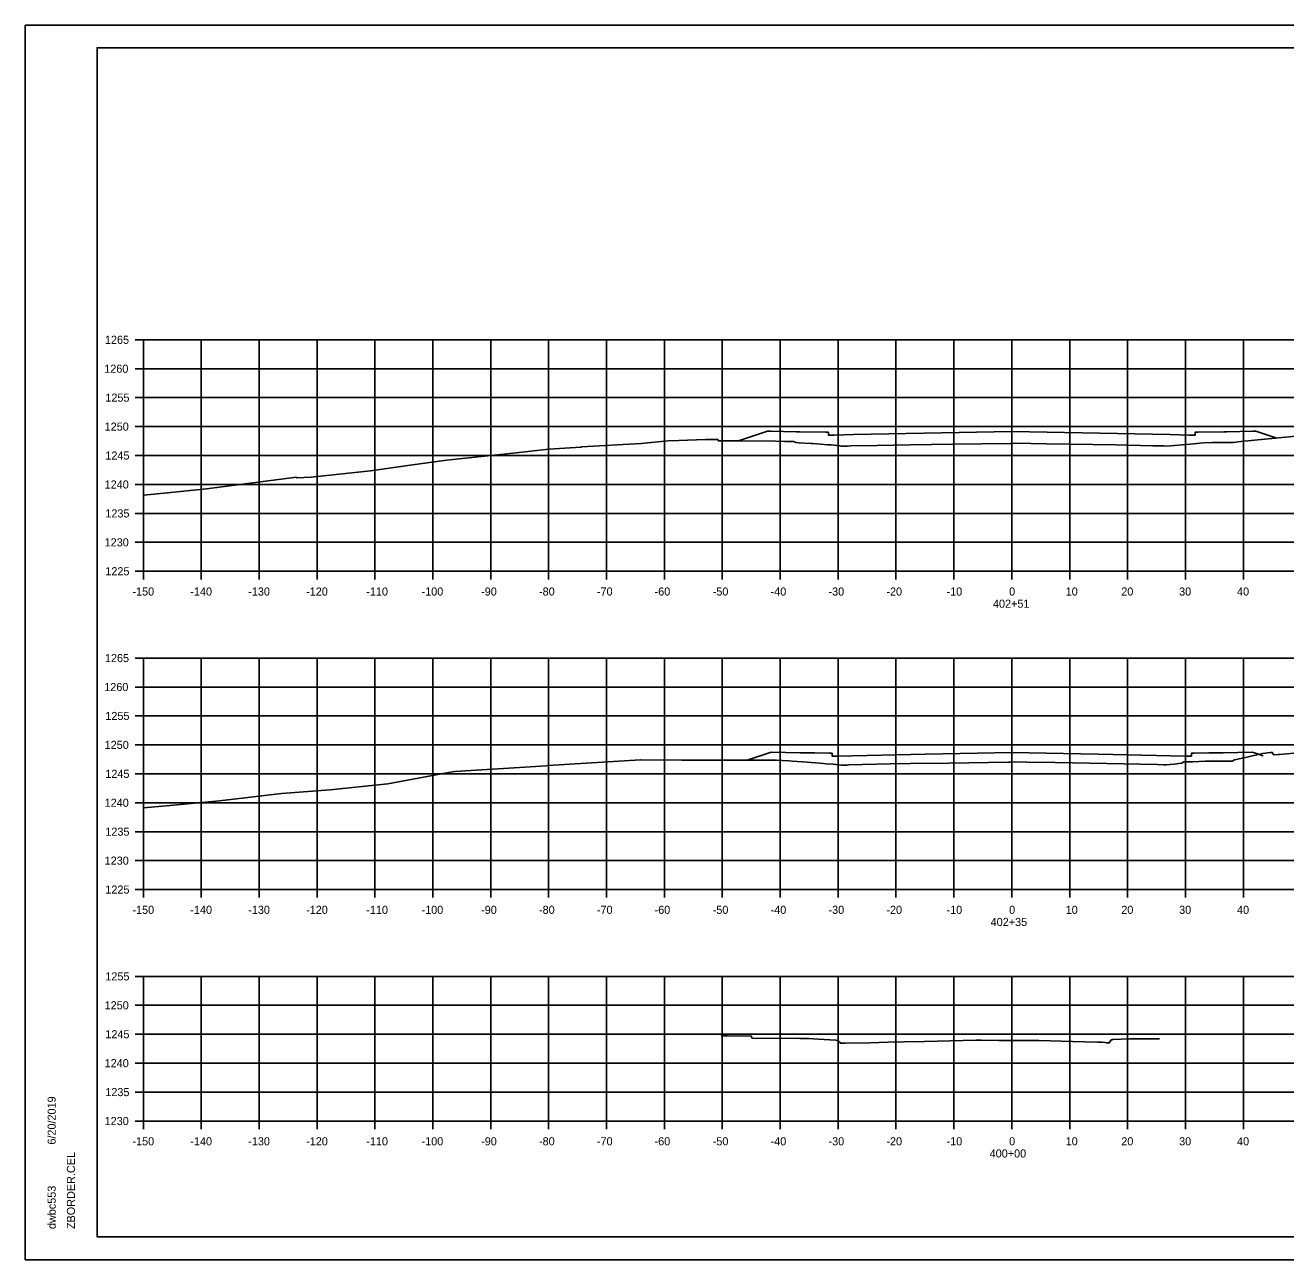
# Model space of a CAD drawing. Extents: x -70 to 701944, y -4 to 666871.
# Drawn here: x 681235.7 to 681453.4, y 651851.9 to 652065.2 of the extents above; entities that cross this region are included whole.
import ezdxf

# ---------------------------------------------------------------- set-up
doc = ezdxf.new("R2010")
doc.units = 0
for name, color, linetype in [('R_Axis', 7, 'Continuous'), ('R_Axis Annot', 7, 'Continuous'), ('R_Border', 7, 'Continuous'), ('R_Exist Surface', 7, 'Continuous'), ('R_Fin Surface', 7, 'Continuous'), ('R_Grid', 7, 'Continuous'), ('R_No Plot', 7, 'Continuous')]:
    doc.layers.add(name, color=color, linetype=linetype)

msp = doc.modelspace()

# ---------------------------------------------------------------- linework, layer by layer
at = {"layer": 'R_Axis'}
for p, q in [((681254.69, 652010.86), (681256.09, 652010.86)), ((681256.09, 651970.86), (681256.09, 652010.86)), ((681254.69, 652005.86), (681256.09, 652005.86)), ((681254.69, 652000.86), (681256.09, 652000.86)), ((681254.69, 651995.86), (681256.09, 651995.86)), ((681254.69, 651990.86), (681256.09, 651990.86)), ((681254.69, 651985.86), (681256.09, 651985.86)), ((681254.69, 651980.86), (681256.09, 651980.86)), ((681254.69, 651975.86), (681256.09, 651975.86)), ((681254.69, 651970.86), (681256.09, 651970.86)), ((681256.09, 651970.86), (681556.09, 651970.86)), ((681256.09, 651969.46), (681256.09, 651970.86)), ((681266.09, 651969.46), (681266.09, 651970.86)), ((681276.09, 651969.46), (681276.09, 651970.86)), ((681286.09, 651969.46), (681286.09, 651970.86)), ((681296.09, 651969.46), (681296.09, 651970.86)), ((681306.09, 651969.46), (681306.09, 651970.86)), ((681316.09, 651969.46), (681316.09, 651970.86)), ((681326.09, 651969.46), (681326.09, 651970.86)), ((681336.09, 651969.46), (681336.09, 651970.86)), ((681346.09, 651969.46), (681346.09, 651970.86)), ((681356.09, 651969.46), (681356.09, 651970.86)), ((681366.09, 651969.46), (681366.09, 651970.86)), ((681376.09, 651969.46), (681376.09, 651970.86)), ((681386.09, 651969.46), (681386.09, 651970.86)), ((681396.09, 651969.46), (681396.09, 651970.86)), ((681406.09, 651969.46), (681406.09, 651970.86)), ((681416.09, 651969.46), (681416.09, 651970.86)), ((681426.09, 651969.46), (681426.09, 651970.86)), ((681436.09, 651969.46), (681436.09, 651970.86)), ((681446.09, 651969.46), (681446.09, 651970.86)), ((681254.69, 651955.86), (681256.09, 651955.86)), ((681256.09, 651915.86), (681256.09, 651955.86)), ((681254.69, 651950.86), (681256.09, 651950.86)), ((681254.69, 651945.86), (681256.09, 651945.86)), ((681254.69, 651940.86), (681256.09, 651940.86)), ((681254.69, 651935.86), (681256.09, 651935.86)), ((681254.69, 651930.86), (681256.09, 651930.86)), ((681254.69, 651925.86), (681256.09, 651925.86)), ((681254.69, 651920.86), (681256.09, 651920.86)), ((681254.69, 651915.86), (681256.09, 651915.86)), ((681256.09, 651915.86), (681556.09, 651915.86)), ((681256.09, 651914.46), (681256.09, 651915.86)), ((681266.09, 651914.46), (681266.09, 651915.86)), ((681276.09, 651914.46), (681276.09, 651915.86)), ((681286.09, 651914.46), (681286.09, 651915.86)), ((681296.09, 651914.46), (681296.09, 651915.86)), ((681306.09, 651914.46), (681306.09, 651915.86)), ((681316.09, 651914.46), (681316.09, 651915.86)), ((681326.09, 651914.46), (681326.09, 651915.86)), ((681336.09, 651914.46), (681336.09, 651915.86)), ((681346.09, 651914.46), (681346.09, 651915.86)), ((681356.09, 651914.46), (681356.09, 651915.86)), ((681366.09, 651914.46), (681366.09, 651915.86)), ((681376.09, 651914.46), (681376.09, 651915.86)), ((681386.09, 651914.46), (681386.09, 651915.86)), ((681396.09, 651914.46), (681396.09, 651915.86)), ((681406.09, 651914.46), (681406.09, 651915.86)), ((681416.09, 651914.46), (681416.09, 651915.86)), ((681426.09, 651914.46), (681426.09, 651915.86)), ((681436.09, 651914.46), (681436.09, 651915.86)), ((681446.09, 651914.46), (681446.09, 651915.86)), ((681254.69, 651900.86), (681256.09, 651900.86)), ((681256.09, 651875.86), (681256.09, 651900.86)), ((681254.69, 651895.86), (681256.09, 651895.86)), ((681254.69, 651890.86), (681256.09, 651890.86)), ((681254.69, 651885.86), (681256.09, 651885.86)), ((681254.69, 651880.86), (681256.09, 651880.86)), ((681254.69, 651875.86), (681256.09, 651875.86)), ((681256.09, 651875.86), (681556.09, 651875.86)), ((681256.09, 651874.46), (681256.09, 651875.86)), ((681266.09, 651874.46), (681266.09, 651875.86)), ((681276.09, 651874.46), (681276.09, 651875.86)), ((681286.09, 651874.46), (681286.09, 651875.86)), ((681296.09, 651874.46), (681296.09, 651875.86)), ((681306.09, 651874.46), (681306.09, 651875.86)), ((681316.09, 651874.46), (681316.09, 651875.86)), ((681326.09, 651874.46), (681326.09, 651875.86)), ((681336.09, 651874.46), (681336.09, 651875.86)), ((681346.09, 651874.46), (681346.09, 651875.86)), ((681356.09, 651874.46), (681356.09, 651875.86)), ((681366.09, 651874.46), (681366.09, 651875.86)), ((681376.09, 651874.46), (681376.09, 651875.86)), ((681386.09, 651874.46), (681386.09, 651875.86)), ((681396.09, 651874.46), (681396.09, 651875.86)), ((681406.09, 651874.46), (681406.09, 651875.86)), ((681416.09, 651874.46), (681416.09, 651875.86)), ((681426.09, 651874.46), (681426.09, 651875.86)), ((681436.09, 651874.46), (681436.09, 651875.86)), ((681446.09, 651874.46), (681446.09, 651875.86))]:
    msp.add_line(p, q, dxfattribs=at)
at = {"layer": 'R_Border'}
for p, q in [((681248.09, 652061.32), (681564.27, 652061.32)), ((681248.09, 651855.86), (681248.09, 652061.32)), ((681400.61, 652061.06), (681400.61, 652061.06)), ((681400.61, 652061.06), (681400.61, 652061.06)), ((681248.09, 651855.86), (681248.09, 651855.86)), ((681564.27, 651855.86), (681248.09, 651855.86))]:
    msp.add_line(p, q, dxfattribs=at)
at = {"layer": 'R_Exist Surface'}
for points in [[(681256.09, 651984), (681260.28, 651984.39), (681267.02, 651985.12), (681282.53, 651987.11), (681282.57, 651986.98), (681285.05, 651987.13), (681295.31, 651988.22), (681302.15, 651989.17), (681308.45, 651990.04), (681319.45, 651991.22), (681326.12, 651991.98), (681331.66, 651992.32), (681331.77, 651992.36), (681342.08, 651992.96), (681346.71, 651993.42), (681348.59, 651993.44), (681350.05, 651993.54), (681353.2, 651993.63), (681355.32, 651993.64), (681355.36, 651993.54), (681355.38, 651993.41), (681359.6, 651993.37), (681365.3, 651993.33), (681366.9, 651993.28), (681368.03, 651993.27), (681368.25, 651993.28), (681368.4, 651993.29), (681368.54, 651993.24), (681368.79, 651993.09), (681369.31, 651993.06), (681371.43, 651992.94), (681371.81, 651992.91), (681374.34, 651992.72), (681374.47, 651992.71), (681374.88, 651992.69), (681376.39, 651992.53), (681376.62, 651992.5), (681376.96, 651992.45), (681377.24, 651992.46), (681377.53, 651992.48), (681377.74, 651992.49), (681378.25, 651992.52), (681382.77, 651992.62), (681388.51, 651992.73), (681395.88, 651992.83), (681405.82, 651992.96), (681406.18, 651992.96), (681406.73, 651992.97), (681412.07, 651992.89), (681424.06, 651992.69), (681430.46, 651992.56), (681431.92, 651992.53), (681432.36, 651992.51), (681432.83, 651992.47), (681436.89, 651992.85), (681439.22, 651993.07), (681440.77, 651993.09), (681444.31, 651993.13), (681445.63, 651993.3), (681460.44, 651994.75)], [(681256.09, 651929.99), (681260.67, 651930.38), (681269.26, 651931.2), (681279.93, 651932.48), (681288.33, 651933.07), (681298.34, 651934.14), (681309.44, 651936.2), (681309.93, 651936.26), (681325.67, 651937.24), (681326.02, 651937.27), (681326.03, 651937.27), (681341.95, 651938.27), (681341.99, 651938.27), (681342.01, 651938.27), (681349.07, 651938.23), (681357.28, 651938.21), (681365.1, 651938.22), (681365.47, 651938.22), (681366.42, 651938.15), (681367.57, 651938.08), (681368.16, 651938.02), (681369.01, 651937.97), (681370.01, 651937.91), (681372.18, 651937.75), (681373.57, 651937.64), (681373.99, 651937.6), (681375.25, 651937.54), (681376.17, 651937.44), (681376.7, 651937.37), (681376.92, 651937.34), (681377.52, 651937.37), (681377.66, 651937.38), (681377.97, 651937.4), (681385.1, 651937.56), (681388.6, 651937.64), (681395.19, 651937.72), (681405.5, 651937.9), (681405.88, 651937.9), (681406.62, 651937.91), (681408.71, 651937.89), (681413.61, 651937.8), (681422.5, 651937.65), (681431.23, 651937.46), (681432.38, 651937.44), (681432.75, 651937.4), (681434.13, 651937.51), (681434.97, 651937.63), (681435.49, 651937.69), (681435.71, 651937.89), (681435.79, 651937.93), (681436.06, 651937.93), (681436.26, 651937.94), (681437.39, 651937.95), (681439.48, 651938.02), (681441.57, 651938.03), (681444.15, 651938.05), (681444.15, 651938.05), (681444.58, 651938.26), (681445.93, 651938.59), (681449.41, 651939.39), (681450.72, 651939.57), (681450.82, 651939.57), (681451.03, 651939.58), (681451.15, 651939.42), (681451.34, 651939.14), (681452.07, 651939.19), (681452.34, 651939.2), (681456.08, 651939.53)], [(681355.88, 651890.6), (681356.91, 651890.58), (681361.13, 651890.53), (681361.14, 651890.47), (681361.2, 651890.2), (681369.49, 651890.12), (681371.06, 651890.11), (681372.63, 651890.01), (681375.72, 651889.81), (681375.94, 651889.79), (681376.08, 651889.78), (681376.36, 651889.46), (681376.48, 651889.31), (681377.04, 651889.31), (681377.3, 651889.31), (681381.64, 651889.39), (681384.76, 651889.47), (681387.54, 651889.55), (681390.97, 651889.62), (681399.93, 651889.82), (681400.28, 651889.83), (681400.39, 651889.82), (681400.82, 651889.83), (681403.84, 651889.8), (681410.79, 651889.75), (681416.57, 651889.59), (681418.73, 651889.53), (681420.91, 651889.49), (681421.67, 651889.47), (681422.19, 651889.43), (681422.42, 651889.38), (681422.92, 651889.35), (681423.03, 651889.56), (681423.27, 651889.88), (681423.35, 651889.89), (681423.54, 651889.97), (681426.45, 651890.04), (681426.74, 651890.06), (681427.07, 651890.05), (681427.77, 651890.06), (681431.61, 651890.07)]]:
    msp.add_lwpolyline(points, dxfattribs=at)
at = {"layer": 'R_Fin Surface'}
for points in [[(681358.81, 651993.38), (681359.42, 651993.58), (681363.91, 651995.08), (681364.44, 651995.07), (681368.91, 651994.98), (681369.44, 651994.97), (681373.91, 651994.88), (681373.96, 651994.88), (681374.41, 651994.88), (681374.41, 651994.83), (681374.42, 651994.38), (681374.53, 651994.38), (681375.42, 651994.4), (681378.73, 651994.47), (681406.09, 651995.01), (681433.45, 651994.47), (681436.75, 651994.4), (681437.65, 651994.38), (681437.75, 651994.38), (681437.76, 651994.83), (681437.76, 651994.88), (681438.21, 651994.88), (681438.26, 651994.88), (681442.73, 651994.97), (681443.26, 651994.98), (681447.73, 651995.07), (681448.26, 651995.08), (681451.35, 651994.05), (681451.76, 651993.91)], [(681360.38, 651938.22), (681362.64, 651938.97), (681364.55, 651939.61), (681367.05, 651939.56), (681369.55, 651939.51), (681372.05, 651939.46), (681374.55, 651939.41), (681374.8, 651939.41), (681375.05, 651939.41), (681375.06, 651939.16), (681375.06, 651938.91), (681375.56, 651938.92), (681376.06, 651938.93), (681391.17, 651939.23), (681406.09, 651939.53), (681421, 651939.23), (681436.11, 651938.93), (681436.61, 651938.92), (681437.11, 651938.91), (681437.12, 651939.16), (681437.12, 651939.41), (681437.37, 651939.41), (681437.62, 651939.41), (681440.12, 651939.46), (681442.62, 651939.51), (681445.12, 651939.56), (681447.62, 651939.61), (681448.16, 651939.43), (681449.49, 651938.99)]]:
    msp.add_lwpolyline(points, dxfattribs=at)
at = {"layer": 'R_Grid'}
for p, q in [((681256.09, 652010.86), (681556.09, 652010.86)), ((681256.09, 651970.86), (681256.09, 652010.86)), ((681266.09, 651970.86), (681266.09, 652010.86)), ((681276.09, 651970.86), (681276.09, 652010.86)), ((681286.09, 651970.86), (681286.09, 652010.86)), ((681296.09, 651970.86), (681296.09, 652010.86)), ((681306.09, 651970.86), (681306.09, 652010.86)), ((681316.09, 651970.86), (681316.09, 652010.86)), ((681326.09, 651970.86), (681326.09, 652010.86)), ((681336.09, 651970.86), (681336.09, 652010.86)), ((681346.09, 651970.86), (681346.09, 652010.86)), ((681356.09, 651970.86), (681356.09, 652010.86)), ((681366.09, 651970.86), (681366.09, 652010.86)), ((681376.09, 651970.86), (681376.09, 652010.86)), ((681386.09, 651970.86), (681386.09, 652010.86)), ((681396.09, 651970.86), (681396.09, 652010.86)), ((681406.09, 651970.86), (681406.09, 652010.86)), ((681416.09, 651970.86), (681416.09, 652010.86)), ((681426.09, 651970.86), (681426.09, 652010.86)), ((681436.09, 651970.86), (681436.09, 652010.86)), ((681446.09, 651970.86), (681446.09, 652010.86)), ((681256.09, 652005.86), (681556.09, 652005.86)), ((681256.09, 652000.86), (681556.09, 652000.86)), ((681256.09, 651995.86), (681556.09, 651995.86)), ((681256.09, 651990.86), (681556.09, 651990.86)), ((681256.09, 651985.86), (681556.09, 651985.86)), ((681256.09, 651980.86), (681556.09, 651980.86)), ((681256.09, 651975.86), (681556.09, 651975.86)), ((681256.09, 651970.86), (681556.09, 651970.86)), ((681256.09, 651955.86), (681556.09, 651955.86)), ((681256.09, 651915.86), (681256.09, 651955.86)), ((681266.09, 651915.86), (681266.09, 651955.86)), ((681276.09, 651915.86), (681276.09, 651955.86)), ((681286.09, 651915.86), (681286.09, 651955.86)), ((681296.09, 651915.86), (681296.09, 651955.86)), ((681306.09, 651915.86), (681306.09, 651955.86)), ((681316.09, 651915.86), (681316.09, 651955.86)), ((681326.09, 651915.86), (681326.09, 651955.86)), ((681336.09, 651915.86), (681336.09, 651955.86)), ((681346.09, 651915.86), (681346.09, 651955.86)), ((681356.09, 651915.86), (681356.09, 651955.86)), ((681366.09, 651915.86), (681366.09, 651955.86)), ((681376.09, 651915.86), (681376.09, 651955.86)), ((681386.09, 651915.86), (681386.09, 651955.86)), ((681396.09, 651915.86), (681396.09, 651955.86)), ((681406.09, 651915.86), (681406.09, 651955.86)), ((681416.09, 651915.86), (681416.09, 651955.86)), ((681426.09, 651915.86), (681426.09, 651955.86)), ((681436.09, 651915.86), (681436.09, 651955.86)), ((681446.09, 651915.86), (681446.09, 651955.86)), ((681256.09, 651950.86), (681556.09, 651950.86)), ((681256.09, 651945.86), (681556.09, 651945.86)), ((681256.09, 651940.86), (681556.09, 651940.86)), ((681256.09, 651935.86), (681556.09, 651935.86)), ((681256.09, 651930.86), (681556.09, 651930.86)), ((681256.09, 651925.86), (681556.09, 651925.86)), ((681256.09, 651920.86), (681556.09, 651920.86)), ((681256.09, 651915.86), (681556.09, 651915.86)), ((681256.09, 651900.86), (681556.09, 651900.86)), ((681256.09, 651875.86), (681256.09, 651900.86)), ((681266.09, 651875.86), (681266.09, 651900.86)), ((681276.09, 651875.86), (681276.09, 651900.86)), ((681286.09, 651875.86), (681286.09, 651900.86)), ((681296.09, 651875.86), (681296.09, 651900.86)), ((681306.09, 651875.86), (681306.09, 651900.86)), ((681316.09, 651875.86), (681316.09, 651900.86)), ((681326.09, 651875.86), (681326.09, 651900.86)), ((681336.09, 651875.86), (681336.09, 651900.86)), ((681346.09, 651875.86), (681346.09, 651900.86)), ((681356.09, 651875.86), (681356.09, 651900.86)), ((681366.09, 651875.86), (681366.09, 651900.86)), ((681376.09, 651875.86), (681376.09, 651900.86)), ((681386.09, 651875.86), (681386.09, 651900.86)), ((681396.09, 651875.86), (681396.09, 651900.86)), ((681406.09, 651875.86), (681406.09, 651900.86)), ((681416.09, 651875.86), (681416.09, 651900.86)), ((681426.09, 651875.86), (681426.09, 651900.86)), ((681436.09, 651875.86), (681436.09, 651900.86)), ((681446.09, 651875.86), (681446.09, 651900.86)), ((681256.09, 651895.86), (681556.09, 651895.86)), ((681256.09, 651890.86), (681556.09, 651890.86)), ((681256.09, 651885.86), (681556.09, 651885.86)), ((681256.09, 651880.86), (681556.09, 651880.86)), ((681256.09, 651875.86), (681556.09, 651875.86))]:
    msp.add_line(p, q, dxfattribs=at)
at = {"layer": 'R_No Plot'}
for p, q in [((681235.69, 652065.22), (681569.02, 652065.22)), ((681235.69, 651851.89), (681569.02, 651851.89))]:
    msp.add_line(p, q, dxfattribs=at)
for points in [[(681235.68, 652065.22), (681569.02, 652065.22), (681569.02, 651851.88), (681235.68, 651851.88)], [(681482.01, 652061.32), (681482.01, 652051.44), (681517.74, 652051.44), (681517.74, 652048.52), (681540.94, 652048.52), (681540.94, 652024.19), (681564.27, 652024.19), (681564.27, 651855.86), (681248.09, 651855.86), (681248.09, 652061.32)]]:
    msp.add_lwpolyline(points, close=True, dxfattribs=at)

# ---------------------------------------------------------------- texts
at = {"layer": 'R_Axis Annot'}
for s, p in [('1265', (681249.45, 652010.16)), ('1260', (681249.33, 652005.16)), ('1255', (681249.52, 652000.16)), ('1250', (681249.4, 651995.16)), ('1245', (681249.52, 651990.16)), ('1240', (681249.4, 651985.16)), ('1235', (681249.52, 651980.16)), ('1230', (681249.4, 651975.16)), ('1225', (681249.52, 651970.16)), ('-150', (681254.2, 651966.66)), ('-140', (681264.2, 651966.66)), ('-130', (681274.2, 651966.66)), ('-120', (681284.2, 651966.66)), ('-110', (681294.59, 651966.66)), ('-100', (681304.14, 651966.66)), ('-90', (681314.43, 651966.66)), ('-80', (681324.43, 651966.66)), ('-70', (681334.43, 651966.66)), ('-60', (681344.39, 651966.66)), ('-50', (681354.43, 651966.66)), ('-40', (681364.43, 651966.66)), ('-30', (681374.43, 651966.66)), ('-20', (681384.43, 651966.66)), ('-10', (681394.82, 651966.66)), ('0', (681405.63, 651966.66)), ('10', (681415.4, 651966.66)), ('20', (681425, 651966.66)), ('30', (681435, 651966.66)), ('40', (681445, 651966.66)), ('402+51', (681402.84, 651964.56)), ('1265', (681249.45, 651955.16)), ('1260', (681249.33, 651950.16)), ('1255', (681249.52, 651945.16)), ('1250', (681249.4, 651940.16)), ('1245', (681249.52, 651935.16)), ('1240', (681249.4, 651930.16)), ('1235', (681249.52, 651925.16)), ('1230', (681249.4, 651920.16)), ('1225', (681249.52, 651915.16)), ('-150', (681254.2, 651911.66)), ('-140', (681264.2, 651911.66)), ('-130', (681274.2, 651911.66)), ('-120', (681284.2, 651911.66)), ('-110', (681294.59, 651911.66)), ('-100', (681304.14, 651911.66)), ('-90', (681314.43, 651911.66)), ('-80', (681324.43, 651911.66)), ('-70', (681334.43, 651911.66)), ('-60', (681344.39, 651911.66)), ('-50', (681354.43, 651911.66)), ('-40', (681364.43, 651911.66)), ('-30', (681374.43, 651911.66)), ('-20', (681384.43, 651911.66)), ('-10', (681394.82, 651911.66)), ('0', (681405.63, 651911.66)), ('10', (681415.4, 651911.66)), ('20', (681425, 651911.66)), ('30', (681435, 651911.66)), ('40', (681445, 651911.66)), ('402+35', (681402.44, 651909.56)), ('1255', (681249.52, 651900.16)), ('1250', (681249.4, 651895.16)), ('1245', (681249.52, 651890.16)), ('1240', (681249.4, 651885.16)), ('1235', (681249.52, 651880.16)), ('1230', (681249.4, 651875.16)), ('-150', (681254.2, 651871.66)), ('-140', (681264.2, 651871.66)), ('-130', (681274.2, 651871.66)), ('-120', (681284.2, 651871.66)), ('-110', (681294.59, 651871.66)), ('-100', (681304.14, 651871.66)), ('-90', (681314.43, 651871.66)), ('-80', (681324.43, 651871.66)), ('-70', (681334.43, 651871.66)), ('-60', (681344.39, 651871.66)), ('-50', (681354.43, 651871.66)), ('-40', (681364.43, 651871.66)), ('-30', (681374.43, 651871.66)), ('-20', (681384.43, 651871.66)), ('-10', (681394.82, 651871.66)), ('0', (681405.63, 651871.66)), ('10', (681415.4, 651871.66)), ('20', (681425, 651871.66)), ('30', (681435, 651871.66)), ('40', (681445, 651871.66)), ('400+00', (681402.27, 651869.56))]:
    msp.add_text(s, height=1.4, dxfattribs=at).set_placement(p)
at = {"layer": 'R_Border'}
for s, p in [('6/20/2019', (681240.95, 651871.79)), ('ZBORDER.CEL', (681244.28, 651857.19)), ('dwbc553', (681240.95, 651857.19))]:
    msp.add_text(s, height=1.4, rotation=90, dxfattribs=at).set_placement(p)

doc.saveas('drawing.dxf')
